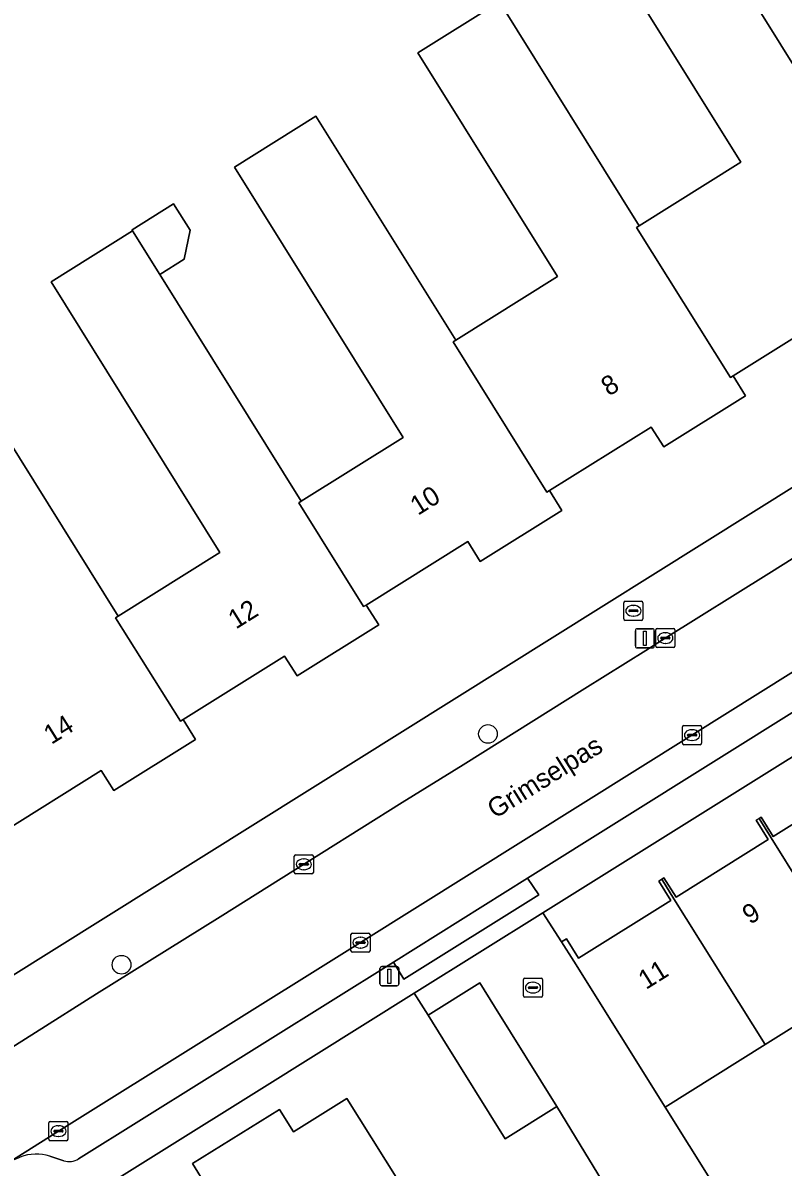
# Model space of a CAD drawing. Extents: x 158835 to 160077, y 386387 to 387778.
# Drawn here: x 159022.1 to 159061.9, y 387134.2 to 387194 of the extents above; entities that cross this region are included whole.
import ezdxf

# ---------------------------------------------------------------- set-up
doc = ezdxf.new("R2010")
doc.units = 0
for name, color, linetype in [('IMGEO_Boom', 7, 'Continuous'), ('IMGEO_Brandkraan', 7, 'Continuous'), ('IMGEO_Erf', 7, 'Continuous'), ('IMGEO_Kolk', 7, 'Continuous'), ('IMGEO_Lichtmast', 7, 'Continuous'), ('IMGEO_Muur', 7, 'Continuous'), ('IMGEO_Openbare_ruimte_label', 7, 'Continuous'), ('IMGEO_Pand', 7, 'Continuous'), ('IMGEO_Pand_nummerreeks', 7, 'Continuous'), ('IMGEO_Parkeervlak_open', 7, 'Continuous'), ('IMGEO_Rijbaan_lokaal_open', 7, 'Continuous'), ('IMGEO_Voetpad_open', 7, 'Continuous')]:
    doc.layers.add(name, color=color, linetype=linetype)

msp = doc.modelspace()

# ---------------------------------------------------------------- linework, layer by layer
at = {"layer": 'IMGEO_Boom'}
for centre in [(159046.424, 387156.828), (159027.248, 387144.761)]:
    msp.add_circle(centre, 0.489, dxfattribs=at)
at = {"layer": 'IMGEO_Brandkraan'}
for p, q in [((159053.535, 387162.842), (159053.535, 387163.694)), ((159053.61, 387163.768), (159054.462, 387163.768)), ((159054.023, 387163.548), (159054.048, 387163.548)), ((159054.536, 387163.694), (159054.536, 387162.842)), ((159053.794, 387163.262), (159053.794, 387163.274)), ((159054.232, 387163.225), (159053.834, 387163.225)), ((159053.837, 387163.311), (159054.235, 387163.311)), ((159054.046, 387162.988), (159054.021, 387162.988)), ((159054.278, 387163.274), (159054.278, 387163.262)), ((159054.462, 387162.768), (159053.61, 387162.768))]:
    msp.add_line(p, q, dxfattribs=at)
for points in [[(159053.535, 387162.842), (159053.535, 387163.694)], [(159053.61, 387163.768), (159054.462, 387163.768)], [(159054.536, 387163.694), (159054.536, 387162.842)], [(159054.462, 387162.768), (159053.61, 387162.768)]]:
    msp.add_lwpolyline(points, dxfattribs=at)
for centre, radius, start, end in [((159053.612, 387163.692), 0.0765, 91.55205, 178.44795), ((159053.612, 387163.692), 0.0765, 91.55205, 178.44795), ((159054.46, 387163.692), 0.0765, 1.55205, 88.44795), ((159054.46, 387163.692), 0.0765, 1.55205, 88.44795), ((159053.834, 387163.271), 0.0403, 85.87752, 175.75265), ((159053.831, 387163.261), 0.0366, 178.93798, 274.71019), ((159054.235, 387163.268), 0.043, 264.86636, 352.45326), ((159054.239, 387163.273), 0.0386, 1.73085, 96.63898), ((159053.612, 387162.844), 0.0765, 181.55205, 268.44795), ((159053.612, 387162.844), 0.0765, 181.55205, 268.44795), ((159054.46, 387162.844), 0.0765, 271.55205, 358.44795), ((159054.46, 387162.844), 0.0765, 271.55205, 358.44795)]:
    msp.add_arc(centre, radius, start, end, dxfattribs=at)
for centre, major_axis, ratio, start_param, end_param in [((159054.022, 387163.268), (-0.387, 0.002), 0.722429, 4.712389, 7.853982), ((159054.047, 387163.268), (-0.39, 0.002), 0.717154, 1.570796, 4.712389)]:
    msp.add_ellipse(centre, major_axis=major_axis, ratio=ratio, start_param=start_param, end_param=end_param, dxfattribs=at)
at = {"layer": 'IMGEO_Erf'}
for points in [[(159058.064, 387198.782), (159065.437, 387186.972), (159070.763, 387190.297), (159061.937, 387204.434)], [(159018.229, 387177.146), (159027.065, 387162.994), (159032.399, 387166.324), (159023.563, 387180.476), (159027.828, 387183.139), (159027.795, 387183.193), (159029.971, 387184.552), (159030.832, 387183.173), (159030.532, 387181.661), (159029.25, 387180.861), (159036.654, 387169.002), (159041.98, 387172.327), (159033.154, 387186.464), (159037.42, 387189.127), (159044.734, 387177.414), (159050.064, 387180.742), (159042.75, 387192.455), (159047.02, 387195.121), (159054.337, 387183.402), (159059.662, 387186.727), (159052.345, 387198.446)], [(159016.017, 387140.742), (159091.517, 387187.954)], [(159064.562, 387178.864), (159059.253, 387175.552), (159059.904, 387174.509), (159055.622, 387171.837), (159054.971, 387172.88), (159049.645, 387169.557), (159050.296, 387168.514), (159046.02, 387165.847), (159045.369, 387166.89), (159040.054, 387163.572), (159040.705, 387162.529), (159036.433, 387159.862), (159035.782, 387160.905), (159030.467, 387157.587), (159031.118, 387156.545), (159026.837, 387153.872), (159026.186, 387154.915), (159020.871, 387151.597)], [(159075.057, 387163.566), (159049.302, 387147.483), (159050.269, 387145.954), (159050.53, 387146.117), (159051.166, 387145.098), (159056, 387148.119), (159055.362, 387149.139), (159055.518, 387149.233), (159055.633, 387149.303), (159056.268, 387148.286), (159061.097, 387151.303), (159060.461, 387152.321), (159060.61, 387152.41), (159060.725, 387152.479), (159061.358, 387151.466), (159066.182, 387154.48)], [(159061.621, 387118.5), (159059.646, 387121.563), (159050.036, 387137.339), (159047.331, 387135.649), (159044.058, 387140.887), (159043.289, 387142.117), (159042.565, 387143.276), (159034.582, 387138.29), (159023.943, 387131.646)], [(159031.71, 387133.151), (159030.965, 387134.359), (159035.513, 387137.193), (159036.244, 387136.023), (159039.043, 387137.771), (159042.344, 387132.487)]]:
    msp.add_lwpolyline(points, dxfattribs=at)
msp.add_lwpolyline([(159082.372, 387140.452), (159087.468, 387143.618), (159081.402, 387153.379), (159076.194, 387150.125), (159077.505, 387148.027), (159072.415, 387144.846), (159073.193, 387143.602), (159068.101, 387140.42), (159066.012, 387143.763), (159060.925, 387140.584), (159055.692, 387137.315), (159061.807, 387127.576), (159067.012, 387130.844), (159072.03, 387133.994), (159074.17, 387130.562), (159077.637, 387132.727), (159078.696, 387131.031), (159080.285, 387132.03), (159078.478, 387134.879), (159083.775, 387138.24)], close=True, dxfattribs=at)
at = {"layer": 'IMGEO_Kolk'}
for p, q in [((159055.206, 387161.418), (159055.206, 387162.27)), ((159055.281, 387162.344), (159056.133, 387162.344)), ((159056.207, 387162.27), (159056.207, 387161.418)), ((159055.465, 387161.838), (159055.465, 387161.85)), ((159055.903, 387161.801), (159055.505, 387161.801)), ((159055.508, 387161.887), (159055.906, 387161.887)), ((159055.694, 387162.124), (159055.719, 387162.124)), ((159055.949, 387161.85), (159055.949, 387161.838)), ((159056.133, 387161.344), (159055.281, 387161.344)), ((159055.717, 387161.564), (159055.692, 387161.564)), ((159056.604, 387156.342), (159056.604, 387157.194)), ((159056.679, 387157.268), (159057.531, 387157.268)), ((159057.092, 387157.048), (159057.117, 387157.048)), ((159057.605, 387157.194), (159057.605, 387156.342)), ((159056.863, 387156.762), (159056.863, 387156.774)), ((159057.301, 387156.725), (159056.903, 387156.725)), ((159056.906, 387156.811), (159057.304, 387156.811)), ((159057.115, 387156.488), (159057.09, 387156.488)), ((159057.347, 387156.774), (159057.347, 387156.762)), ((159057.531, 387156.268), (159056.679, 387156.268)), ((159036.286, 387149.584), (159036.286, 387150.436)), ((159036.361, 387150.51), (159037.213, 387150.51)), ((159036.774, 387150.29), (159036.799, 387150.29)), ((159037.287, 387150.436), (159037.287, 387149.584)), ((159036.545, 387150.004), (159036.545, 387150.016)), ((159036.983, 387149.967), (159036.585, 387149.967)), ((159036.588, 387150.053), (159036.986, 387150.053)), ((159036.797, 387149.73), (159036.772, 387149.73)), ((159037.029, 387150.016), (159037.029, 387150.004)), ((159037.213, 387149.51), (159036.361, 387149.51)), ((159039.252, 387145.488), (159039.252, 387146.34)), ((159039.327, 387146.414), (159040.179, 387146.414)), ((159039.74, 387146.194), (159039.765, 387146.194)), ((159040.253, 387146.34), (159040.253, 387145.488)), ((159039.511, 387145.908), (159039.511, 387145.92)), ((159039.949, 387145.871), (159039.551, 387145.871)), ((159039.554, 387145.957), (159039.952, 387145.957)), ((159039.763, 387145.634), (159039.738, 387145.634)), ((159039.995, 387145.92), (159039.995, 387145.908)), ((159040.179, 387145.414), (159039.327, 387145.414)), ((159048.28, 387143.136), (159048.28, 387143.988)), ((159048.355, 387144.062), (159049.207, 387144.062)), ((159048.768, 387143.842), (159048.793, 387143.842)), ((159049.281, 387143.988), (159049.281, 387143.136)), ((159048.539, 387143.556), (159048.539, 387143.568)), ((159048.977, 387143.519), (159048.579, 387143.519)), ((159048.582, 387143.605), (159048.98, 387143.605)), ((159048.791, 387143.282), (159048.766, 387143.282)), ((159049.023, 387143.568), (159049.023, 387143.556)), ((159049.207, 387143.062), (159048.355, 387143.062)), ((159023.519, 387136.559), (159024.371, 387136.559)), ((159023.444, 387135.633), (159023.444, 387136.485)), ((159023.703, 387136.053), (159023.703, 387136.065)), ((159024.141, 387136.016), (159023.743, 387136.016)), ((159023.746, 387136.102), (159024.144, 387136.102)), ((159023.932, 387136.339), (159023.957, 387136.339)), ((159024.187, 387136.065), (159024.187, 387136.053)), ((159024.445, 387136.485), (159024.445, 387135.633)), ((159024.371, 387135.559), (159023.519, 387135.559)), ((159023.955, 387135.779), (159023.93, 387135.779))]:
    msp.add_line(p, q, dxfattribs=at)
for points in [[(159055.206, 387161.418), (159055.206, 387162.27)], [(159055.281, 387162.344), (159056.133, 387162.344)], [(159056.207, 387162.27), (159056.207, 387161.418)], [(159056.133, 387161.344), (159055.281, 387161.344)], [(159056.604, 387156.342), (159056.604, 387157.194)], [(159056.679, 387157.268), (159057.531, 387157.268)], [(159057.605, 387157.194), (159057.605, 387156.342)], [(159057.531, 387156.268), (159056.679, 387156.268)], [(159036.286, 387149.584), (159036.286, 387150.436)], [(159036.361, 387150.51), (159037.213, 387150.51)], [(159037.287, 387150.436), (159037.287, 387149.584)], [(159037.213, 387149.51), (159036.361, 387149.51)], [(159039.252, 387145.488), (159039.252, 387146.34)], [(159039.327, 387146.414), (159040.179, 387146.414)], [(159040.253, 387146.34), (159040.253, 387145.488)], [(159040.179, 387145.414), (159039.327, 387145.414)], [(159048.28, 387143.136), (159048.28, 387143.988)], [(159048.355, 387144.062), (159049.207, 387144.062)], [(159049.281, 387143.988), (159049.281, 387143.136)], [(159049.207, 387143.062), (159048.355, 387143.062)], [(159023.519, 387136.559), (159024.371, 387136.559)], [(159023.444, 387135.633), (159023.444, 387136.485)], [(159024.445, 387136.485), (159024.445, 387135.633)], [(159024.371, 387135.559), (159023.519, 387135.559)]]:
    msp.add_lwpolyline(points, dxfattribs=at)
for centre, radius, start, end in [((159055.283, 387162.268), 0.0765, 91.55205, 178.44795), ((159055.283, 387162.268), 0.0765, 91.55205, 178.44795), ((159056.131, 387162.268), 0.0765, 1.55205, 88.44795), ((159056.131, 387162.268), 0.0765, 1.55205, 88.44795), ((159055.505, 387161.847), 0.0403, 85.87752, 175.75265), ((159055.502, 387161.837), 0.0366, 178.93798, 274.71019), ((159055.906, 387161.844), 0.043, 264.86636, 352.45326), ((159055.91, 387161.849), 0.0386, 1.73085, 96.63898), ((159055.283, 387161.42), 0.0765, 181.55205, 268.44795), ((159055.283, 387161.42), 0.0765, 181.55205, 268.44795), ((159056.131, 387161.42), 0.0765, 271.55205, 358.44795), ((159056.131, 387161.42), 0.0765, 271.55205, 358.44795), ((159056.681, 387157.192), 0.0765, 91.55205, 178.44795), ((159056.681, 387157.192), 0.0765, 91.55205, 178.44795), ((159057.529, 387157.192), 0.0765, 1.55205, 88.44795), ((159057.529, 387157.192), 0.0765, 1.55205, 88.44795), ((159056.681, 387156.344), 0.0765, 181.55205, 268.44795), ((159056.681, 387156.344), 0.0765, 181.55205, 268.44795), ((159056.903, 387156.771), 0.0403, 85.87752, 175.75265), ((159056.9, 387156.761), 0.0366, 178.93798, 274.71019), ((159057.304, 387156.768), 0.043, 264.86636, 352.45326), ((159057.308, 387156.773), 0.0386, 1.73085, 96.63898), ((159057.529, 387156.344), 0.0765, 271.55205, 358.44795), ((159057.529, 387156.344), 0.0765, 271.55205, 358.44795), ((159036.363, 387150.434), 0.0765, 91.55205, 178.44795), ((159036.363, 387150.434), 0.0765, 91.55205, 178.44795), ((159037.211, 387150.434), 0.0765, 1.55205, 88.44795), ((159037.211, 387150.434), 0.0765, 1.55205, 88.44795), ((159036.585, 387150.013), 0.0403, 85.87752, 175.75265), ((159036.582, 387150.003), 0.0366, 178.93798, 274.71019), ((159036.986, 387150.01), 0.043, 264.86636, 352.45326), ((159036.99, 387150.015), 0.0386, 1.73085, 96.63898), ((159036.363, 387149.586), 0.0765, 181.55205, 268.44795), ((159036.363, 387149.586), 0.0765, 181.55205, 268.44795), ((159037.211, 387149.586), 0.0765, 271.55205, 358.44795), ((159037.211, 387149.586), 0.0765, 271.55205, 358.44795), ((159039.329, 387146.338), 0.0765, 91.55205, 178.44795), ((159039.329, 387146.338), 0.0765, 91.55205, 178.44795), ((159040.177, 387146.338), 0.0765, 1.55205, 88.44795), ((159040.177, 387146.338), 0.0765, 1.55205, 88.44795), ((159039.551, 387145.917), 0.0403, 85.87752, 175.75265), ((159039.548, 387145.907), 0.0366, 178.93798, 274.71019), ((159039.952, 387145.914), 0.043, 264.86636, 352.45326), ((159039.956, 387145.919), 0.0386, 1.73085, 96.63898), ((159039.329, 387145.49), 0.0765, 181.55205, 268.44795), ((159039.329, 387145.49), 0.0765, 181.55205, 268.44795), ((159040.177, 387145.49), 0.0765, 271.55205, 358.44795), ((159040.177, 387145.49), 0.0765, 271.55205, 358.44795), ((159048.357, 387143.986), 0.0765, 91.55205, 178.44795), ((159048.357, 387143.986), 0.0765, 91.55205, 178.44795), ((159049.205, 387143.986), 0.0765, 1.55205, 88.44795), ((159049.205, 387143.986), 0.0765, 1.55205, 88.44795), ((159048.357, 387143.138), 0.0765, 181.55205, 268.44795), ((159048.357, 387143.138), 0.0765, 181.55205, 268.44795), ((159048.579, 387143.565), 0.0403, 85.87752, 175.75265), ((159048.576, 387143.555), 0.0366, 178.93798, 274.71019), ((159048.98, 387143.562), 0.043, 264.86636, 352.45326), ((159048.984, 387143.567), 0.0386, 1.73085, 96.63898), ((159049.205, 387143.138), 0.0765, 271.55205, 358.44795), ((159049.205, 387143.138), 0.0765, 271.55205, 358.44795), ((159023.521, 387136.483), 0.0765, 91.55205, 178.44795), ((159023.521, 387136.483), 0.0765, 91.55205, 178.44795), ((159024.369, 387136.483), 0.0765, 1.55205, 88.44795), ((159024.369, 387136.483), 0.0765, 1.55205, 88.44795), ((159023.743, 387136.062), 0.0403, 85.87752, 175.75265), ((159023.74, 387136.052), 0.0366, 178.93798, 274.71019), ((159024.144, 387136.059), 0.043, 264.86636, 352.45326), ((159024.148, 387136.064), 0.0386, 1.73085, 96.63898), ((159023.521, 387135.635), 0.0765, 181.55205, 268.44795), ((159023.521, 387135.635), 0.0765, 181.55205, 268.44795), ((159024.369, 387135.635), 0.0765, 271.55205, 358.44795), ((159024.369, 387135.635), 0.0765, 271.55205, 358.44795)]:
    msp.add_arc(centre, radius, start, end, dxfattribs=at)
for centre, major_axis, ratio, start_param, end_param in [((159055.693, 387161.844), (-0.387, 0.002), 0.722429, 4.712389, 7.853982), ((159055.718, 387161.844), (-0.39, 0.002), 0.717154, 1.570796, 4.712389), ((159057.091, 387156.768), (-0.387, 0.002), 0.722429, 4.712389, 7.853982), ((159057.116, 387156.768), (-0.39, 0.002), 0.717154, 1.570796, 4.712389), ((159036.773, 387150.01), (-0.387, 0.002), 0.722429, 4.712389, 7.853982), ((159036.798, 387150.01), (-0.39, 0.002), 0.717154, 1.570796, 4.712389), ((159039.739, 387145.914), (-0.387, 0.002), 0.722429, 4.712389, 7.853982), ((159039.764, 387145.914), (-0.39, 0.002), 0.717154, 1.570796, 4.712389), ((159048.767, 387143.562), (-0.387, 0.002), 0.722429, 4.712389, 7.853982), ((159048.792, 387143.562), (-0.39, 0.002), 0.717154, 1.570796, 4.712389), ((159023.931, 387136.059), (-0.387, 0.002), 0.722429, 4.712389, 7.853982), ((159023.956, 387136.059), (-0.39, 0.002), 0.717154, 1.570796, 4.712389)]:
    msp.add_ellipse(centre, major_axis=major_axis, ratio=ratio, start_param=start_param, end_param=end_param, dxfattribs=at)
at = {"layer": 'IMGEO_Lichtmast'}
for p, q in [((159054.238, 387162.329), (159055.028, 387162.329)), ((159055.028, 387162.329), (159054.238, 387162.329)), ((159054.138, 387161.429), (159054.138, 387162.229)), ((159054.138, 387162.229), (159054.138, 387161.429)), ((159055.128, 387162.229), (159055.128, 387161.429)), ((159055.128, 387161.429), (159055.128, 387162.229)), ((159055.028, 387161.329), (159054.238, 387161.329)), ((159054.238, 387161.329), (159055.028, 387161.329)), ((159040.771, 387143.76), (159040.771, 387144.56)), ((159040.771, 387144.56), (159040.771, 387143.76)), ((159040.871, 387144.66), (159041.661, 387144.66)), ((159041.661, 387144.66), (159040.871, 387144.66)), ((159041.761, 387144.56), (159041.761, 387143.76)), ((159041.761, 387143.76), (159041.761, 387144.56)), ((159041.661, 387143.66), (159040.871, 387143.66)), ((159040.871, 387143.66), (159041.661, 387143.66))]:
    msp.add_line(p, q, dxfattribs=at)
for points in [[(159054.558, 387162.204), (159054.708, 387162.204), (159054.708, 387161.454), (159054.558, 387161.454), (159054.558, 387162.204)], [(159041.191, 387144.535), (159041.341, 387144.535), (159041.341, 387143.785), (159041.191, 387143.785), (159041.191, 387144.535)]]:
    msp.add_lwpolyline(points, dxfattribs=at)
for centre, start, end in [((159054.238, 387162.229), 90, 180), ((159054.238, 387162.229), 90, 180), ((159055.028, 387162.229), 0, 90), ((159055.028, 387162.229), 360, 90), ((159054.238, 387161.429), 180, 270), ((159054.238, 387161.429), 180, 270), ((159055.028, 387161.429), 270, 0), ((159055.028, 387161.429), 270, 0), ((159040.871, 387144.56), 90, 180), ((159040.871, 387144.56), 90, 180), ((159041.661, 387144.56), 0, 90), ((159041.661, 387144.56), 360, 90), ((159040.871, 387143.76), 180, 270), ((159040.871, 387143.76), 180, 270), ((159041.661, 387143.76), 270, 0), ((159041.661, 387143.76), 270, 0)]:
    msp.add_arc(centre, 0.1, start, end, dxfattribs=at)
at = {"layer": 'IMGEO_Muur'}
msp.add_lwpolyline([(159034.582, 387138.29), (159042.707, 387143.364)], dxfattribs=at)
at = {"layer": 'IMGEO_Pand'}
for points in [[(159058.064, 387198.782), (159056.611, 387201.109), (159052.345, 387198.446), (159059.662, 387186.727), (159054.337, 387183.402), (159054.201, 387183.317), (159059.117, 387175.467), (159059.253, 387175.552), (159064.562, 387178.864), (159065.213, 387177.821), (159069.495, 387180.493), (159068.845, 387181.536), (159068.709, 387181.451), (159065.301, 387186.887), (159065.437, 387186.972)], [(159044.734, 387177.414), (159044.598, 387177.329), (159049.509, 387169.472), (159049.645, 387169.557), (159054.971, 387172.88), (159055.622, 387171.837), (159059.904, 387174.509), (159059.253, 387175.552), (159059.117, 387175.467), (159054.201, 387183.317), (159054.337, 387183.402), (159047.02, 387195.121), (159042.75, 387192.455), (159050.064, 387180.742)], [(159036.654, 387169.002), (159036.518, 387168.917), (159039.918, 387163.487), (159040.054, 387163.572), (159045.369, 387166.89), (159046.02, 387165.847), (159050.296, 387168.514), (159049.645, 387169.557), (159049.509, 387169.472), (159044.598, 387177.329), (159044.734, 387177.414), (159037.42, 387189.127), (159033.154, 387186.464), (159041.98, 387172.327)], [(159027.795, 387183.193), (159027.828, 387183.139), (159029.25, 387180.861), (159030.532, 387181.661), (159030.832, 387183.173), (159029.971, 387184.552)], [(159029.25, 387180.861), (159027.828, 387183.139), (159023.563, 387180.476), (159032.399, 387166.324), (159027.065, 387162.994), (159026.929, 387162.909), (159030.331, 387157.502), (159030.467, 387157.587), (159035.782, 387160.905), (159036.433, 387159.862), (159040.705, 387162.529), (159040.054, 387163.572), (159039.918, 387163.487), (159036.518, 387168.917), (159036.654, 387169.002)], [(159016.01, 387159.422), (159015.875, 387159.337), (159020.735, 387151.512), (159020.871, 387151.597), (159026.186, 387154.915), (159026.837, 387153.872), (159031.118, 387156.545), (159030.467, 387157.587), (159030.331, 387157.502), (159026.929, 387162.909), (159027.065, 387162.994), (159018.229, 387177.146), (159013.97, 387174.47), (159021.326, 387162.762)], [(159066.335, 387154.576), (159065.701, 387155.589), (159065.547, 387155.496), (159066.182, 387154.48), (159061.358, 387151.466), (159060.725, 387152.479), (159060.61, 387152.41), (159061.244, 387151.395), (159066.012, 387143.763), (159068.101, 387140.42), (159073.193, 387143.602), (159072.415, 387144.846), (159071.103, 387146.944)], [(159056.154, 387148.215), (159060.925, 387140.584), (159066.012, 387143.763), (159061.244, 387151.395), (159060.61, 387152.41), (159060.461, 387152.321), (159061.097, 387151.303), (159056.268, 387148.286), (159055.633, 387149.303), (159055.518, 387149.233)], [(159055.362, 387149.139), (159056, 387148.119), (159051.166, 387145.098), (159050.53, 387146.117), (159050.269, 387145.954), (159050.911, 387144.939), (159055.692, 387137.315), (159060.925, 387140.584), (159056.154, 387148.215), (159055.518, 387149.233)], [(159046.763, 387142.578), (159045.995, 387143.808), (159043.289, 387142.117), (159044.058, 387140.887), (159047.331, 387135.649), (159050.036, 387137.339)], [(159042.344, 387132.487), (159039.043, 387137.771), (159036.244, 387136.023), (159035.513, 387137.193), (159030.965, 387134.359), (159031.71, 387133.151), (159027.644, 387130.644), (159027.308, 387131.188), (159027.036, 387131.02), (159030.576, 387125.358), (159029.536, 387124.708), (159029.613, 387124.581), (159039.54, 387130.746)]]:
    msp.add_lwpolyline(points, close=True, dxfattribs=at)
at = {"layer": 'IMGEO_Parkeervlak_open'}
for points in [[(159093.424, 387179.5), (159090.182, 387177.412), (159074.638, 387167.753), (159057.1, 387156.769), (159039.749, 387145.915), (159023.941, 387136.06), (159021.266, 387134.36), (159021.595, 387134.552), (159021.946, 387134.699)], [(159024.996, 387134.602), (159041.476, 387144.89), (159048.502, 387149.28), (159091.807, 387176.365)], [(159023.502, 387134.741), (159024.229, 387134.506)]]:
    msp.add_lwpolyline(points, dxfattribs=at)
for centre, radius, start, end in [((159022.782, 387132.563), 2.294, 71.71384, 111.37849), ((159024.51, 387135.377), 0.915, 252.14475, 302.12367)]:
    msp.add_arc(centre, radius, start, end, dxfattribs=at)
at = {"layer": 'IMGEO_Rijbaan_lokaal_open'}
for points in [[(159101.246, 387178.309), (159095.851, 387186.92), (159093.183, 387185.263), (159093.171, 387185.256), (159089.98, 387183.281), (159089.686, 387183.094), (159087.235, 387181.54), (159083.621, 387179.294), (159080.443, 387177.304), (159074.192, 387173.39), (159070.998, 387171.415), (159070.598, 387171.161), (159064.311, 387167.216), (159061.126, 387165.228), (159055.704, 387161.843), (159054.683, 387161.192), (159051.497, 387159.204), (159045.127, 387155.222), (159041.941, 387153.237), (159035.598, 387149.268), (159032.407, 387147.264), (159025.941, 387143.234), (159022.752, 387141.221), (159020.45, 387139.768)], [(159021.266, 387134.36), (159023.941, 387136.06), (159039.749, 387145.915), (159057.1, 387156.769), (159074.638, 387167.753)], [(159061.807, 387127.576), (159055.692, 387137.315), (159050.911, 387144.939), (159050.269, 387145.954), (159049.302, 387147.483), (159042.707, 387143.364), (159042.565, 387143.276), (159043.289, 387142.117), (159045.995, 387143.808), (159046.763, 387142.578), (159050.036, 387137.339), (159059.646, 387121.563)]]:
    msp.add_lwpolyline(points, dxfattribs=at)
at = {"layer": 'IMGEO_Voetpad_open'}
for points in [[(159020.45, 387139.768), (159022.752, 387141.221), (159025.941, 387143.234), (159032.407, 387147.264), (159035.598, 387149.268), (159041.941, 387153.237), (159045.127, 387155.222), (159051.497, 387159.204), (159054.683, 387161.192), (159055.704, 387161.843), (159061.126, 387165.228), (159064.311, 387167.216), (159070.598, 387171.161), (159070.998, 387171.415), (159074.192, 387173.39), (159080.443, 387177.304), (159083.621, 387179.294), (159087.235, 387181.54), (159089.686, 387183.094), (159089.682, 387183.741), (159092.857, 387185.711), (159092.543, 387186.279), (159091.517, 387187.954), (159016.017, 387140.742)], [(159023.943, 387131.646), (159034.582, 387138.29), (159042.565, 387143.276), (159042.707, 387143.364), (159049.302, 387147.483), (159075.057, 387163.566), (159076.329, 387164.36), (159086.84, 387170.925), (159095.763, 387176.497)], [(159091.807, 387176.365), (159048.502, 387149.28), (159049.091, 387148.417), (159042.029, 387144.005), (159041.476, 387144.89), (159024.996, 387134.602)], [(159024.229, 387134.506), (159023.502, 387134.741)]]:
    msp.add_lwpolyline(points, dxfattribs=at)
msp.add_lwpolyline([(159041.476, 387144.89), (159042.029, 387144.005), (159049.091, 387148.417), (159048.502, 387149.28)], close=True, dxfattribs=at)
for centre, radius, start, end in [((159022.782, 387132.563), 2.294, 71.71384, 111.37849), ((159024.51, 387135.377), 0.915, 252.14475, 302.12367)]:
    msp.add_arc(centre, radius, start, end, dxfattribs=at)

# ---------------------------------------------------------------- texts
at = {"layer": 'IMGEO_Openbare_ruimte_label'}
msp.add_text('Grimselpas', height=1, rotation=32.05394, dxfattribs=at).set_placement((159046.794, 387152.37))
at = {"layer": 'IMGEO_Pand_nummerreeks'}
for s, rotation, p in [('8', 31.96248, (159052.749, 387174.464)), ('10', 31.96509, (159042.758, 387168.23)), ('12', 31.97677, (159033.232, 387162.284)), ('14', 31.97317, (159023.575, 387156.255)), ('9', 31.99818, (159060.14, 387146.838)), ('11', 31.99818, (159054.697, 387143.437))]:
    msp.add_text(s, height=1, rotation=rotation, dxfattribs=at).set_placement(p)

doc.saveas('drawing.dxf')
